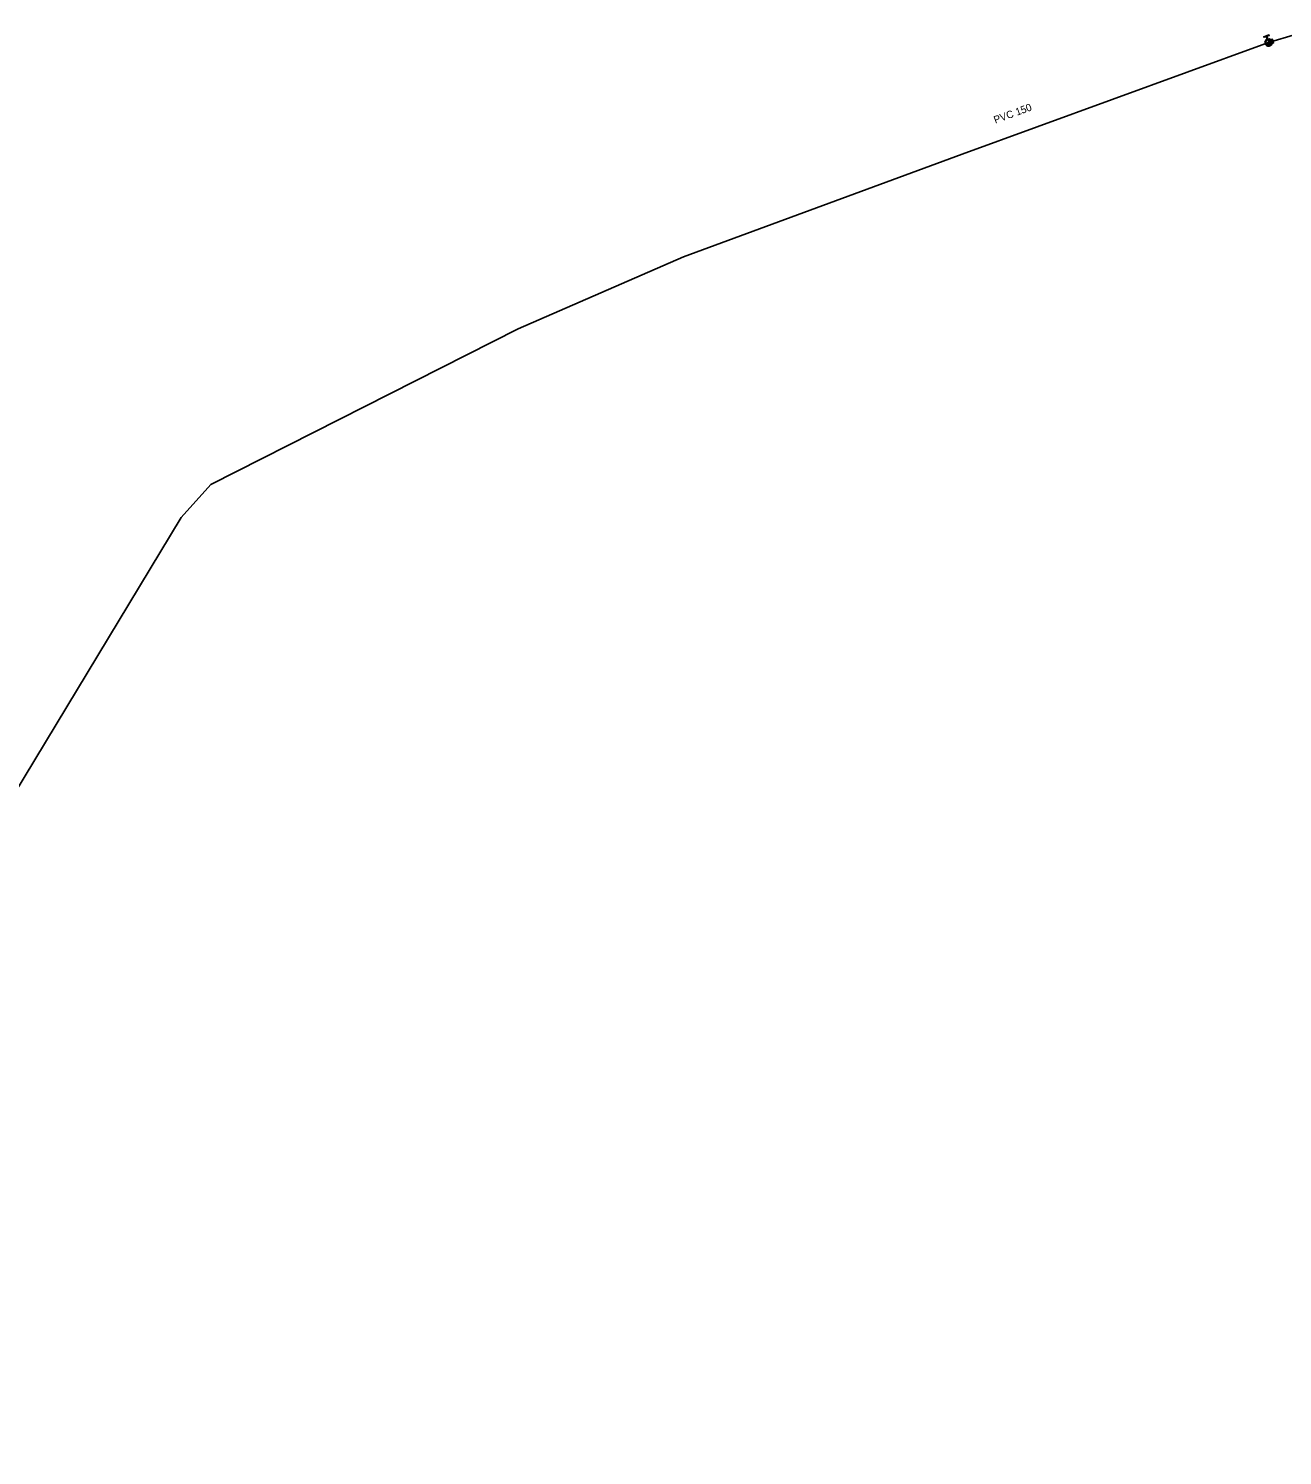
# Model space of a CAD drawing. Extents: x -592202 to -587539, y -1167222 to -1162672.
# Drawn here: x -590676.3 to -590455.8, y -1163516.5 to -1163265.6 of the extents above; entities that cross this region are included whole.
import ezdxf

# ---------------------------------------------------------------- set-up
doc = ezdxf.new("R2010")
doc.units = 0
for name, color, linetype in [('VP Hydrant', 7, 'Continuous'), ('VP Řad', 7, 'Continuous'), ('VP Řad - popis', 7, 'Continuous'), ('VP Šoupě', 7, 'Continuous')]:
    doc.layers.add(name, color=color, linetype=linetype)

msp = doc.modelspace()

# ---------------------------------------------------------------- linework, layer by layer
at = {"layer": 'VP Hydrant'}
for points in [[(-590458.5, -1163267.44), (-590458.67, -1163266.96), (-590459.08, -1163267.1), (-590459.11, -1163266.99), (-590458.19, -1163266.68), (-590458.15, -1163266.78), (-590458.56, -1163266.92), (-590458.39, -1163267.41)], [(-590458.53, -1163268.44), (-590458.08, -1163267.54)], [(-590457.97, -1163267.59), (-590458.42, -1163268.49)]]:
    msp.add_lwpolyline(points, dxfattribs=at)
for points in [[(-590458.39, -1163267.41), (-590458.18, -1163267.35), (-590457.97, -1163267.46), (-590457.74, -1163267.57), (-590457.66, -1163267.82), (-590457.57, -1163268.06), (-590457.69, -1163268.29), (-590457.81, -1163268.53), (-590458.05, -1163268.61), (-590458.3, -1163268.69), (-590458.53, -1163268.58), (-590458.76, -1163268.46), (-590458.84, -1163268.22), (-590458.92, -1163267.97), (-590458.81, -1163267.74), (-590458.71, -1163267.53), (-590458.5, -1163267.44)], [(-590458.08, -1163267.54), (-590458.24, -1163267.48), (-590458.41, -1163267.53), (-590458.61, -1163267.6), (-590458.71, -1163267.79), (-590458.8, -1163267.98), (-590458.73, -1163268.18), (-590458.67, -1163268.35), (-590458.53, -1163268.44)], [(-590458.42, -1163268.49), (-590458.26, -1163268.55), (-590458.09, -1163268.5), (-590457.89, -1163268.43), (-590457.8, -1163268.24), (-590457.7, -1163268.05), (-590457.77, -1163267.85), (-590457.83, -1163267.68), (-590457.97, -1163267.59)]]:
    msp.add_open_spline(points, degree=3, dxfattribs=at)
at = {"layer": 'VP Řad'}
msp.add_lwpolyline([(-591227.78, -1163961.17), (-591225.6, -1163963.86), (-591217.33, -1163979.16), (-591189.47, -1163964.52), (-591025.08, -1163933.61), (-590999.08, -1163928.67), (-590970.01, -1163881.23), (-590931.03, -1163817.44), (-590885.47, -1163742.45), (-590856.04, -1163693.72), (-590823.98, -1163640.61), (-590774.43, -1163558.54), (-590733.93, -1163491.45), (-590697.87, -1163431.72), (-590671.43, -1163387.92), (-590649.41, -1163351.57), (-590644.21, -1163345.72), (-590590.19, -1163318.39), (-590561.1, -1163305.73), (-590512.15, -1163287.66), (-590459.39, -1163268.41), (-590458.25, -1163268.02), (-590457.85, -1163267.87), (-590450.02, -1163265.56)], dxfattribs=at)
at = {"layer": 'VP Šoupě'}
for points in [[(-590457.62, -1163267.39), (-590457.38, -1163268.11), (-590457.41, -1163268.12), (-590457.47, -1163268.09), (-590457.84, -1163267.9), (-590458.06, -1163268.33), (-590458.09, -1163268.34), (-590458.33, -1163267.63), (-590458.3, -1163267.62), (-590457.86, -1163267.84), (-590457.68, -1163267.46), (-590457.65, -1163267.4), (-590457.62, -1163267.39)], [(-590458.07, -1163268.26), (-590457.88, -1163267.88), (-590458.26, -1163267.69), (-590458.07, -1163268.26)], [(-590457.64, -1163267.48), (-590457.82, -1163267.86), (-590457.45, -1163268.05), (-590457.64, -1163267.48)]]:
    msp.add_lwpolyline(points, dxfattribs=at)

# ---------------------------------------------------------------- texts
at = {"layer": 'VP Řad - popis'}
msp.add_text('PVC 150', height=1.3, rotation=20.0358, dxfattribs=at).set_placement((-590506.3, -1163282.29))

doc.saveas('drawing.dxf')
